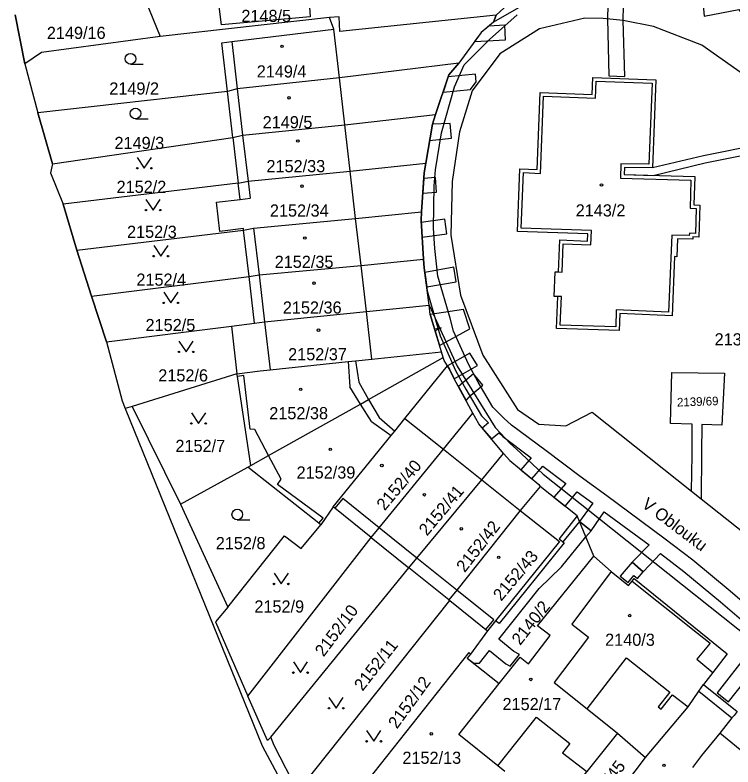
# Model space of a CAD drawing. Extents: x -756746 to -753363, y -1166406 to -1161727.
# Drawn here: x -756587.2 to -756486.9, y -1164211.6 to -1164106.4 of the extents above; entities that cross this region are included whole.
import ezdxf

# ---------------------------------------------------------------- set-up
doc = ezdxf.new("R2010")
doc.units = 0
for name, color, linetype in [('Hranice kat_území', 7, 'Continuous'), ('Hranice parcel', 7, 'Continuous'), ('Parcelní čísla', 7, 'Continuous'), ('Pop  PČ popisy', 7, 'Continuous'), ('Vnitřní kresba', 7, 'Continuous'), ('Věcná břemena k části', 7, 'Continuous'), ('Značky budov', 7, 'Continuous'), ('Značky kultur', 7, 'Continuous')]:
    doc.layers.add(name, color=color, linetype=linetype)

msp = doc.modelspace()

# ---------------------------------------------------------------- linework, layer by layer
at = {"layer": 'Hranice kat_území'}
msp.add_lwpolyline([(-756587.25, -1164106.38), (-756585.88, -1164113.23), (-756584.07, -1164120.1), (-756582.03, -1164127.21), (-756582.3, -1164128.49), (-756580.52, -1164132.87), (-756578.6, -1164139.3), (-756576.54, -1164145.72), (-756574.46, -1164152.11), (-756572.29, -1164160.35), (-756571.83, -1164161.43), (-756552.71, -1164208.58), (-756540.78, -1164230.9), (-756529.26, -1164252.52), (-756516.47, -1164274.7)], dxfattribs=at)
at = {"layer": 'Hranice parcel'}
for p, q in [((-756569.02, -1164104.38), (-756566.94, -1164109.43)), ((-756585.88, -1164113.23), (-756587.25, -1164106.38)), ((-756543.28, -1164106.79), (-756566.94, -1164109.43)), ((-756585.88, -1164113.23), (-756584.07, -1164120.1)), ((-756557.55, -1164117.13), (-756584.07, -1164120.1)), ((-756556.79, -1164123.56), (-756557.55, -1164117.13)), ((-756582.03, -1164127.21), (-756584.07, -1164120.1)), ((-756582.03, -1164127.21), (-756556.79, -1164123.56)), ((-756556.79, -1164123.56), (-756556.04, -1164129.95)), ((-756556.04, -1164129.95), (-756580.52, -1164132.87)), ((-756555.78, -1164132.2), (-756556.04, -1164129.95)), ((-756578.6, -1164139.3), (-756580.52, -1164132.87)), ((-756578.6, -1164139.3), (-756555.28, -1164136.49)), ((-756555.28, -1164136.49), (-756555.3, -1164136.29)), ((-756554.52, -1164142.98), (-756555.28, -1164136.49)), ((-756576.54, -1164145.72), (-756578.6, -1164139.3)), ((-756576.54, -1164145.72), (-756554.52, -1164142.98)), ((-756553.76, -1164149.51), (-756554.52, -1164142.98)), ((-756574.46, -1164152.11), (-756576.54, -1164145.72)), ((-756556.99, -1164149.92), (-756553.76, -1164149.51)), ((-756574.46, -1164152.11), (-756556.99, -1164149.92)), ((-756556.99, -1164149.92), (-756556.22, -1164156.59)), ((-756527.37, -1164154.3), (-756527.61, -1164153.52)), ((-756556.22, -1164156.59), (-756570.85, -1164161.15)), ((-756570.85, -1164161.15), (-756571.83, -1164161.43)), ((-756570.85, -1164161.15), (-756564.09, -1164174.81)), ((-756564.09, -1164174.81), (-756554.69, -1164169.64)), ((-756554.69, -1164169.64), (-756554.27, -1164169.41)), ((-756508.62, -1164176.44), (-756513.8, -1164172.34)), ((-756492.64, -1164172.98), (-756491.3, -1164174.05)), ((-756564.09, -1164174.81), (-756557.5, -1164189.2)), ((-756542.76, -1164175.19), (-756544.49, -1164177.7)), ((-756508.62, -1164176.44), (-756511.18, -1164179.66)), ((-756506.31, -1164182.09), (-756508.62, -1164176.44)), ((-756554.69, -1164201.66), (-756537.44, -1164179.47)), ((-756537.44, -1164179.47), (-756532.16, -1164183.7)), ((-756511.18, -1164179.66), (-756510.48, -1164180.22)), ((-756506.31, -1164182.09), (-756503.9, -1164184.22)), ((-756551.5, -1164207.41), (-756532.16, -1164183.7)), ((-756526.57, -1164188.19), (-756532.16, -1164183.7)), ((-756547.71, -1164215), (-756526.47, -1164188.27)), ((-756526.57, -1164188.19), (-756526.47, -1164188.27)), ((-756521.16, -1164192.53), (-756523.56, -1164195.77)), ((-756490.98, -1164200.05), (-756486.29, -1164203.78)), ((-756503.02, -1164206.81), (-756499.07, -1164210.22)), ((-756506, -1164219.35), (-756499.07, -1164210.22))]:
    msp.add_line(p, q, dxfattribs=at)
for points in [[(-756546.2, -1164103.15), (-756546, -1164106.7), (-756558.4, -1164107.8), (-756558.8, -1164104.5)], [(-756502.68, -1164102.74), (-756507.83, -1164102.92), (-756515.54, -1164104.69), (-756520.36, -1164107.44)], [(-756520.36, -1164107.44), (-756519.97, -1164106.45), (-756541.83, -1164108.71), (-756541.93, -1164106.7), (-756543.28, -1164106.79)], [(-756557.55, -1164117.13), (-756558.34, -1164110.29), (-756556.95, -1164110.12), (-756542.69, -1164108.4), (-756543.28, -1164106.79)], [(-756485.53, -1164114.63), (-756491.19, -1164110.65), (-756497.99, -1164108.03), (-756502.21, -1164107.2), (-756505.02, -1164106.91), (-756507.58, -1164106.88), (-756513.9, -1164108.37), (-756519.46, -1164111.84), (-756523.33, -1164117.03), (-756525.08, -1164122.74), (-756526.11, -1164129.69), (-756526.29, -1164137.19), (-756524.96, -1164145.59), (-756521.81, -1164153.99), (-756516.97, -1164161.57), (-756513.99, -1164163.61), (-756510.23, -1164163.85), (-756506.55, -1164161.93), (-756492.64, -1164172.98)], [(-756520.36, -1164107.44), (-756522.08, -1164108.88), (-756525.19, -1164113.16)], [(-756566.94, -1164109.43), (-756583.57, -1164111.66), (-756585.88, -1164113.23)], [(-756525.19, -1164113.16), (-756541.9, -1164115.21), (-756556.17, -1164116.76), (-756557.55, -1164117.13)], [(-756528.43, -1164120.33), (-756526.57, -1164114.79), (-756525.19, -1164113.16)], [(-756511.73, -1164142.33), (-756511.23, -1164142.35), (-756511.06, -1164137.88), (-756507.21, -1164138.02), (-756507.17, -1164137.03), (-756516.99, -1164136.71), (-756516.64, -1164127.94), (-756514.23, -1164128.04), (-756513.81, -1164117.27), (-756506.56, -1164117.55), (-756506.46, -1164115.16), (-756497.62, -1164115.48), (-756498.13, -1164127.81), (-756502.04, -1164127.73), (-756502.08, -1164128.74), (-756492.21, -1164129.02), (-756492.33, -1164132.97), (-756491.47, -1164132.99), (-756491.62, -1164137.47), (-756492.46, -1164137.44), (-756492.47, -1164137.77), (-756494.61, -1164137.72), (-756494.72, -1164140.22), (-756495.03, -1164140.21), (-756495.37, -1164148.47), (-756502.69, -1164148.17), (-756502.77, -1164150.55), (-756511.52, -1164150.27), (-756511.35, -1164145.77), (-756511.85, -1164145.76), (-756511.73, -1164142.33)], [(-756556.79, -1164123.56), (-756555.42, -1164123.23), (-756541.15, -1164121.78), (-756528.43, -1164120.33)], [(-756529.81, -1164127.14), (-756528.89, -1164121.7), (-756528.43, -1164120.33)], [(-756582.03, -1164127.21), (-756582.3, -1164128.49), (-756580.52, -1164132.87)], [(-756556.04, -1164129.95), (-756554.67, -1164129.65), (-756540.39, -1164128.27), (-756529.81, -1164127.14)], [(-756530.4, -1164133.92), (-756530.04, -1164128.47), (-756529.81, -1164127.14)], [(-756555.3, -1164136.29), (-756558.6, -1164136.68), (-756559.08, -1164132.58), (-756555.78, -1164132.2)], [(-756555.28, -1164136.49), (-756553.9, -1164136.23), (-756539.62, -1164134.87), (-756530.4, -1164133.92)], [(-756530.11, -1164140.56), (-756530.48, -1164135.17), (-756530.4, -1164133.92)], [(-756554.52, -1164142.98), (-756553.13, -1164142.75), (-756538.86, -1164141.43), (-756530.11, -1164140.56)], [(-756529.35, -1164146.97), (-756530.03, -1164141.76), (-756530.11, -1164140.56)], [(-756553.76, -1164149.51), (-756552.36, -1164149.33), (-756538.11, -1164147.88), (-756529.35, -1164146.97)], [(-756527.61, -1164153.52), (-756529.18, -1164148.3), (-756529.35, -1164146.97)], [(-756574.46, -1164152.11), (-756572.29, -1164160.35), (-756571.83, -1164161.43)], [(-756556.22, -1164156.59), (-756552.97, -1164156.18), (-756551.58, -1164156.03), (-756540.65, -1164154.89), (-756539.62, -1164154.78), (-756537.35, -1164154.54), (-756527.61, -1164153.52)], [(-756554.27, -1164169.41), (-756551.79, -1164168.02), (-756538.96, -1164160.81), (-756537.8, -1164160.16), (-756527.37, -1164154.3)], [(-756526.78, -1164155.47), (-756527.24, -1164154.73), (-756527.37, -1164154.3)], [(-756542.76, -1164175.19), (-756534.65, -1164165.21), (-756534.14, -1164164.59), (-756532.75, -1164162.84), (-756526.78, -1164155.47)], [(-756523.22, -1164162.08), (-756525.83, -1164157.27), (-756526.48, -1164155.96), (-756526.78, -1164155.47)], [(-756554.27, -1164169.41), (-756556.16, -1164156.98), (-756556.22, -1164156.59)], [(-756492.64, -1164172.98), (-756492.58, -1164167.96), (-756492.54, -1164163.65), (-756495.59, -1164163.55), (-756495.41, -1164156.42), (-756488.03, -1164156.52), (-756488.39, -1164163.78), (-756491.21, -1164163.69), (-756491.24, -1164167.66), (-756491.3, -1164174.05)], [(-756571.83, -1164161.43), (-756552.71, -1164208.58), (-756540.78, -1164230.9)], [(-756537.44, -1164179.47), (-756536.33, -1164178.11), (-756527.35, -1164167.13), (-756523.22, -1164162.08)], [(-756518.93, -1164167.72), (-756522.41, -1164163.57), (-756523.22, -1164162.08)], [(-756532.16, -1164183.7), (-756531.04, -1164182.35), (-756521.98, -1164171.41), (-756518.93, -1164167.72)], [(-756518.93, -1164167.72), (-756518.08, -1164168.73), (-756513.98, -1164172.06), (-756513.8, -1164172.34)], [(-756544.49, -1164177.7), (-756544.75, -1164177.48), (-756554.69, -1164169.64)], [(-756513.8, -1164172.34), (-756516.59, -1164175.69), (-756525.48, -1164186.82), (-756526.57, -1164188.19)], [(-756491.3, -1164174.05), (-756479.16, -1164183.69)], [(-756537.44, -1164179.47), (-756542.52, -1164175.38), (-756542.76, -1164175.19)], [(-756557.5, -1164189.2), (-756549.55, -1164179.25), (-756547.25, -1164181), (-756544.49, -1164177.7)], [(-756510.48, -1164180.22), (-756519.57, -1164191.5), (-756520.04, -1164191.13), (-756521.16, -1164192.53)], [(-756519.54, -1164199.89), (-756516.61, -1164196.21), (-756515.47, -1164197.12), (-756512.43, -1164193.2), (-756514.17, -1164191.81), (-756506.31, -1164182.09)], [(-756503.9, -1164184.22), (-756509.4, -1164191.59), (-756507.08, -1164193.43), (-756511.87, -1164199.73), (-756507.25, -1164203.43), (-756503.02, -1164206.81)], [(-756503.9, -1164184.22), (-756501.45, -1164186.2), (-756500.97, -1164185.59), (-756500.68, -1164185.23), (-756487.66, -1164195.74), (-756489.67, -1164198.36), (-756490.98, -1164200.05)], [(-756526.47, -1164188.27), (-756521.4, -1164192.34), (-756521.16, -1164192.53)], [(-756557.5, -1164189.2), (-756559.21, -1164191.28), (-756554.69, -1164201.66)], [(-756523.56, -1164195.77), (-756523.79, -1164195.57), (-756538.83, -1164214.56), (-756538.59, -1164214.75), (-756540.67, -1164216.76)], [(-756523.56, -1164195.77), (-756524.01, -1164196.35), (-756519.54, -1164199.89)], [(-756518.78, -1164212.17), (-756519.74, -1164211.41), (-756525.19, -1164207.03), (-756519.54, -1164199.89)], [(-756499.07, -1164210.22), (-756493.13, -1164203.17), (-756491.62, -1164200.97), (-756490.98, -1164200.05)], [(-756551.5, -1164207.41), (-756551.95, -1164207.88), (-756554.69, -1164201.66)], [(-756486.29, -1164203.78), (-756486.71, -1164204.36), (-756487, -1164204.71), (-756488.7, -1164206.81), (-756491.25, -1164209.95), (-756492.51, -1164211.61)], [(-756547.71, -1164215), (-756551.01, -1164208.54), (-756551.5, -1164207.41)], [(-756503.02, -1164206.81), (-756507.31, -1164212.17), (-756510.48, -1164215.84)]]:
    msp.add_lwpolyline(points, dxfattribs=at)
at = {"layer": 'Vnitřní kresba'}
for p, q in [((-756541.9, -1164115.21), (-756542.69, -1164108.4)), ((-756556.95, -1164110.12), (-756556.17, -1164116.76)), ((-756541.15, -1164121.78), (-756541.9, -1164115.21)), ((-756506.08, -1164118.07), (-756505.98, -1164115.68)), ((-756505.98, -1164115.68), (-756498.14, -1164115.96)), ((-756498.14, -1164115.96), (-756498.61, -1164127.29)), ((-756556.17, -1164116.76), (-756555.42, -1164123.23)), ((-756513.75, -1164128.56), (-756513.33, -1164117.79)), ((-756513.33, -1164117.79), (-756506.08, -1164118.07)), ((-756540.39, -1164128.27), (-756541.15, -1164121.78)), ((-756555.42, -1164123.23), (-756554.67, -1164129.65)), ((-756502.53, -1164127.22), (-756502.59, -1164129.22)), ((-756498.61, -1164127.29), (-756502.53, -1164127.22)), ((-756539.62, -1164134.87), (-756540.39, -1164128.27)), ((-756516.47, -1164136.23), (-756516.16, -1164128.46)), ((-756516.16, -1164128.46), (-756513.75, -1164128.56)), ((-756554.67, -1164129.65), (-756554.39, -1164132.04)), ((-756502.59, -1164129.22), (-756492.73, -1164129.51)), ((-756492.73, -1164129.51), (-756492.85, -1164133.45)), ((-756555.78, -1164132.2), (-756554.39, -1164132.04)), ((-756492.85, -1164133.45), (-756491.99, -1164133.47)), ((-756491.99, -1164133.47), (-756492.1, -1164136.95)), ((-756538.86, -1164141.43), (-756539.62, -1164134.87)), ((-756553.9, -1164136.23), (-756553.13, -1164142.75)), ((-756506.65, -1164136.55), (-756516.47, -1164136.23)), ((-756506.73, -1164138.54), (-756506.65, -1164136.55)), ((-756495.4, -1164137.19), (-756495.85, -1164147.95)), ((-756492.96, -1164137.26), (-756495.4, -1164137.19)), ((-756492.95, -1164136.92), (-756492.96, -1164137.26)), ((-756492.1, -1164136.95), (-756492.95, -1164136.92)), ((-756510.73, -1164142.36), (-756510.58, -1164138.4)), ((-756510.58, -1164138.4), (-756506.73, -1164138.54)), ((-756538.11, -1164147.88), (-756538.86, -1164141.43)), ((-756511.23, -1164142.35), (-756510.73, -1164142.36)), ((-756553.13, -1164142.75), (-756552.36, -1164149.33)), ((-756510.85, -1164145.79), (-756511.35, -1164145.77)), ((-756511, -1164149.79), (-756510.85, -1164145.79)), ((-756529.35, -1164146.97), (-756525.43, -1164155.54)), ((-756503.17, -1164147.65), (-756503.25, -1164150.03)), ((-756495.85, -1164147.95), (-756503.17, -1164147.65)), ((-756537.35, -1164154.54), (-756538.11, -1164147.88)), ((-756552.36, -1164149.33), (-756551.58, -1164156.03)), ((-756503.25, -1164150.03), (-756511, -1164149.79)), ((-756540.65, -1164154.89), (-756540.45, -1164158.43)), ((-756539.62, -1164154.78), (-756539.17, -1164157.77)), ((-756525.43, -1164155.54), (-756520.12, -1164164.08)), ((-756555.26, -1164156.84), (-756556.16, -1164156.98)), ((-756554.37, -1164164.35), (-756555.26, -1164156.84)), ((-756539.17, -1164157.77), (-756537.8, -1164160.16)), ((-756538.96, -1164160.81), (-756540.45, -1164158.43)), ((-756537.8, -1164160.16), (-756536.34, -1164162.7)), ((-756537.41, -1164163.27), (-756538.96, -1164160.81)), ((-756537.41, -1164163.27), (-756534.65, -1164165.21)), ((-756536.34, -1164162.7), (-756534.14, -1164164.59)), ((-756532.75, -1164162.84), (-756527.35, -1164167.13)), ((-756553.74, -1164164.38), (-756554.37, -1164164.35)), ((-756551.79, -1164168.02), (-756553.74, -1164164.38)), ((-756520.12, -1164164.08), (-756517.95, -1164166.36)), ((-756517.95, -1164166.36), (-756517.17, -1164167.09)), ((-756527.35, -1164167.13), (-756521.98, -1164171.41)), ((-756517.17, -1164167.09), (-756513.4, -1164170.61)), ((-756550.02, -1164171.33), (-756551.79, -1164168.02)), ((-756513.4, -1164170.61), (-756505.51, -1164176.86)), ((-756550.57, -1164172.08), (-756550.02, -1164171.33)), ((-756521.98, -1164171.41), (-756516.59, -1164175.69)), ((-756544.17, -1164176.78), (-756550.57, -1164172.08)), ((-756541.42, -1164174.02), (-756542.52, -1164175.38)), ((-756536.33, -1164178.11), (-756541.42, -1164174.02)), ((-756516.59, -1164175.69), (-756511.12, -1164180.03)), ((-756544.75, -1164177.48), (-756544.17, -1164176.78)), ((-756505.51, -1164176.86), (-756480.68, -1164196.61)), ((-756531.04, -1164182.35), (-756536.33, -1164178.11)), ((-756511.12, -1164180.03), (-756520.04, -1164191.13)), ((-756525.48, -1164186.82), (-756531.04, -1164182.35)), ((-756500.97, -1164185.59), (-756497.49, -1164188.34)), ((-756520.31, -1164190.97), (-756525.48, -1164186.82)), ((-756521.4, -1164192.34), (-756520.31, -1164190.97)), ((-756507.25, -1164203.43), (-756501.73, -1164196.32)), ((-756501.73, -1164196.32), (-756495.69, -1164201.12)), ((-756491.89, -1164196.5), (-756489.67, -1164198.36)), ((-756495.69, -1164201.12), (-756497.31, -1164203.16)), ((-756491.62, -1164200.97), (-756487, -1164204.71)), ((-756496.91, -1164203.49), (-756495.29, -1164201.45)), ((-756495.29, -1164201.45), (-756493.13, -1164203.17)), ((-756497.31, -1164203.16), (-756496.91, -1164203.49)), ((-756519.74, -1164211.41), (-756514.32, -1164204.58)), ((-756514.32, -1164204.58), (-756509.68, -1164208.27)), ((-756484.83, -1164210), (-756488.7, -1164206.81)), ((-756509.68, -1164208.27), (-756510.68, -1164209.59)), ((-756510.68, -1164209.59), (-756507.31, -1164212.17))]:
    msp.add_line(p, q, dxfattribs=at)
msp.add_lwpolyline([(-756497.49, -1164188.34), (-756494.36, -1164190.82), (-756492.7, -1164192.16), (-756490.05, -1164194.24), (-756491.89, -1164196.5)], dxfattribs=at)
at = {"layer": 'Věcná břemena k části'}
for points in [[(-756491.4, -1164100.93), (-756490.87, -1164106.59), (-756486.02, -1164105.67), (-756477.9, -1164117.34), (-756475.36, -1164120.56), (-756469.46, -1164126.99), (-756463.69, -1164133.49), (-756459.66, -1164137.64), (-756455.86, -1164139.83), (-756446.41, -1164144.75), (-756433.1, -1164151.85), (-756428.24, -1164154.23), (-756426.27, -1164154.98), (-756423.2, -1164155.8), (-756393.17, -1164161.79), (-756391.31, -1164169.08), (-756388.44, -1164179.16), (-756378.84, -1164208.04)], [(-756518.31, -1164104.89), (-756519.97, -1164106.45), (-756520.36, -1164107.44), (-756522.08, -1164108.88), (-756525.19, -1164113.16), (-756526.57, -1164114.79), (-756528.43, -1164120.33), (-756528.89, -1164121.7), (-756529.81, -1164127.14), (-756530.04, -1164128.47), (-756530.4, -1164133.92), (-756530.48, -1164135.17), (-756530.11, -1164140.56), (-756530.03, -1164141.76), (-756529.61, -1164144.99), (-756528.34, -1164149.38), (-756527.81, -1164151.29), (-756525.65, -1164156.12), (-756524.21, -1164158.75), (-756522.04, -1164162.45), (-756521.06, -1164163.45), (-756521.91, -1164164.17), (-756520.62, -1164165.7), (-756519.61, -1164164.84), (-756519.05, -1164165.34), (-756515.06, -1164168.32), (-756516.52, -1164170), (-756514.97, -1164171.26), (-756513.45, -1164169.52), (-756510.24, -1164171.91), (-756511.89, -1164173.85), (-756510.3, -1164175.11), (-756508.64, -1164173.09), (-756506.47, -1164174.68), (-756508.3, -1164177.22), (-756506.7, -1164178.52), (-756504.87, -1164175.87), (-756498.59, -1164180.52), (-756500.96, -1164182.92), (-756499.4, -1164184.26), (-756496.99, -1164181.72), (-756493.72, -1164184.23), (-756488.58, -1164188.49), (-756482.39, -1164193.77)], [(-756480.29, -1164192.93), (-756487.26, -1164186.99), (-756492.48, -1164182.65), (-756496.53, -1164179.55), (-756504.48, -1164173.66), (-756508.2, -1164170.94), (-756513, -1164167.36), (-756517.81, -1164163.78), (-756518.9, -1164162.81), (-756520.44, -1164161.23), (-756522.49, -1164157.75), (-756523.85, -1164155.24), (-756525.93, -1164150.61), (-756526.42, -1164148.8), (-756528.13, -1164142.94), (-756528.55, -1164139.08), (-756528.72, -1164136.23), (-756528.64, -1164130.3), (-756528.47, -1164128.08), (-756527.6, -1164122.91), (-756525.78, -1164116.48), (-756524.44, -1164113.4), (-756520.91, -1164109.84), (-756517.01, -1164106.41)], [(-756483.1, -1164124.53), (-756490.96, -1164126.09), (-756498.13, -1164127.81), (-756502.04, -1164127.73), (-756502.08, -1164128.74), (-756498.02, -1164128.86), (-756490.74, -1164127.07), (-756483.04, -1164125.53)]]:
    msp.add_lwpolyline(points, dxfattribs=at)
for points in [[(-756501.99, -1164115.02), (-756502.21, -1164107.2), (-756502.1, -1164103.02), (-756504.3, -1164103.1), (-756504.38, -1164106.98), (-756504.2, -1164114.94)], [(-756518.66, -1164109.91), (-756518.76, -1164107.85), (-756520.98, -1164107.96), (-756522.08, -1164108.88), (-756522.99, -1164110.13)], [(-756522.77, -1164115.78), (-756522.88, -1164114.7), (-756526.67, -1164115.08), (-756527.38, -1164117.22), (-756523.55, -1164116.83)], [(-756526.2, -1164123.64), (-756526.4, -1164121.6), (-756528.89, -1164121.7), (-756529.27, -1164123.95)], [(-756530.23, -1164131.35), (-756528.29, -1164131.21), (-756528.43, -1164129.15), (-756530.09, -1164129.27)], [(-756526.89, -1164137.03), (-756527.15, -1164134.99), (-756530.46, -1164135.42), (-756530.32, -1164137.48)], [(-756525.56, -1164143.74), (-756525.88, -1164141.7), (-756529.95, -1164142.41), (-756529.68, -1164144.45)], [(-756523.66, -1164150.32), (-756524.53, -1164147.59), (-756529.18, -1164148.3), (-756528.58, -1164150.29), (-756527.68, -1164150.15), (-756528.49, -1164150.59), (-756527.88, -1164152.61)], [(-756522.56, -1164155.42), (-756523.66, -1164153.68), (-756526.78, -1164155.47), (-756526.48, -1164155.96), (-756525.83, -1164157.27)], [(-756521.81, -1164158.16), (-756523.13, -1164156.58), (-756525.25, -1164158.34), (-756524.18, -1164160.32), (-756523.51, -1164159.57)], [(-756507.41, -1164179.39), (-756506.7, -1164178.52), (-756508.3, -1164177.22), (-756510.64, -1164180.09), (-756510.48, -1164180.22), (-756519.57, -1164191.5), (-756520.04, -1164191.13), (-756521.16, -1164192.53), (-756523.56, -1164195.77), (-756524.01, -1164196.35), (-756523.11, -1164197.06), (-756522.32, -1164197.03), (-756520.9, -1164195.29), (-756518.64, -1164197.12), (-756518, -1164197.47), (-756516.7, -1164195.84), (-756517.48, -1164195.4), (-756519.61, -1164193.68), (-756513.94, -1164186.61), (-756510.83, -1164183.58)], [(-756500.21, -1164185.22), (-756499.4, -1164184.26), (-756500.96, -1164182.92), (-756502.62, -1164184.87), (-756501.5, -1164185.78), (-756500.73, -1164184.81)], [(-756483, -1164196.79), (-756484.62, -1164195.51), (-756489.07, -1164201.18), (-756487.46, -1164202.47)]]:
    msp.add_lwpolyline(points, close=True, dxfattribs=at)
at = {"layer": 'Značky budov'}
for centre in [(-756549.91, -1164110.81), (-756548.93, -1164118), (-756547.71, -1164124.04), (-756547.12, -1164130.35), (-756505.24, -1164130.19), (-756546.72, -1164137.61), (-756545.44, -1164143.91), (-756544.82, -1164150.48), (-756547.3, -1164158.75), (-756543.16, -1164167.15), (-756535.95, -1164169.41), (-756530.01, -1164173.5), (-756524.84, -1164178.27), (-756519.61, -1164182.24), (-756501.3, -1164190.39), (-756515.13, -1164199.32), (-756529.04, -1164206.92), (-756496.51, -1164211.33)]:
    msp.add_circle(centre, 0.175, dxfattribs=at)
at = {"layer": 'Značky kultur'}
for p, q in [((-756571.1, -1164113.29), (-756569.35, -1164113.29)), ((-756570.4, -1164120.94), (-756568.65, -1164120.94)), ((-756556.17, -1164177.01), (-756554.42, -1164177.01))]:
    msp.add_line(p, q, dxfattribs=at)
for points in [[(-756570.17, -1164126.34), (-756569.17, -1164127.84), (-756568.17, -1164126.34)], [(-756568.95, -1164132.2), (-756567.95, -1164133.7), (-756566.95, -1164132.2)], [(-756567.85, -1164138.64), (-756566.85, -1164140.14), (-756565.85, -1164138.64)], [(-756566.45, -1164145.17), (-756565.45, -1164146.67), (-756564.45, -1164145.17)], [(-756564.33, -1164152.03), (-756563.33, -1164153.53), (-756562.33, -1164152.03)], [(-756562.59, -1164162.03), (-756561.59, -1164163.53), (-756560.59, -1164162.03)], [(-756551.03, -1164184.47), (-756550.03, -1164185.97), (-756549.03, -1164184.47)], [(-756548.33, -1164196.87), (-756547.33, -1164198.37), (-756546.33, -1164196.87)], [(-756543.35, -1164201.85), (-756542.35, -1164203.35), (-756541.35, -1164201.85)], [(-756538.08, -1164206.47), (-756537.08, -1164207.97), (-756536.08, -1164206.47)]]:
    msp.add_lwpolyline(points, dxfattribs=at)
for centre, radius in [((-756571.1, -1164112.54), 0.75), ((-756570.4, -1164120.19), 0.75), ((-756570.17, -1164127.84), 0.1), ((-756568.17, -1164127.84), 0.1), ((-756568.95, -1164133.7), 0.1), ((-756566.95, -1164133.7), 0.1), ((-756567.85, -1164140.14), 0.1), ((-756565.85, -1164140.14), 0.1), ((-756566.45, -1164146.67), 0.1), ((-756564.45, -1164146.67), 0.1), ((-756564.33, -1164153.53), 0.1), ((-756562.33, -1164153.53), 0.1), ((-756562.59, -1164163.53), 0.1), ((-756560.59, -1164163.53), 0.1), ((-756556.17, -1164176.26), 0.75), ((-756551.03, -1164185.97), 0.1), ((-756549.03, -1164185.97), 0.1), ((-756548.33, -1164198.37), 0.1), ((-756546.33, -1164198.37), 0.1), ((-756543.35, -1164203.35), 0.1), ((-756541.35, -1164203.35), 0.1), ((-756538.08, -1164207.97), 0.1), ((-756536.08, -1164207.97), 0.1)]:
    msp.add_circle(centre, radius, dxfattribs=at)

# ---------------------------------------------------------------- texts
at = {"layer": 'Parcelní čísla'}
for s, p in [('2148/5', (-756555.6, -1164107.4)), ('2149/16', (-756582.8, -1164109.77)), ('2149/4', (-756553.45, -1164115.16)), ('2149/2', (-756574.07, -1164117.54)), ('2149/5', (-756552.62, -1164122.26)), ('2149/3', (-756573.34, -1164125.16)), ('2152/33', (-756552.09, -1164128.4)), ('2152/2', (-756573.05, -1164131.29)), ('2152/34', (-756551.61, -1164134.61)), ('2143/2', (-756508.85, -1164134.59)), ('2152/3', (-756571.59, -1164137.58)), ('2152/35', (-756550.94, -1164141.78)), ('2152/4', (-756570.28, -1164144.27)), ('2152/36', (-756549.8, -1164148.17)), ('2152/5', (-756569, -1164150.62)), ('2139/22', (-756489.42, -1164152.62)), ('2152/37', (-756549.06, -1164154.7)), ('2152/6', (-756567.22, -1164157.66)), ('2152/38', (-756551.7, -1164162.94)), ('2152/7', (-756564.82, -1164167.52)), ('2152/39', (-756547.88, -1164171.23)), ('2152/8', (-756559.18, -1164181.11)), ('2152/9', (-756553.78, -1164189.97)), ('2140/3', (-756504.73, -1164194.62)), ('2152/17', (-756519.08, -1164203.61)), ('2152/13', (-756533.08, -1164211.12))]:
    msp.add_text(s, height=1.7, dxfattribs=at).set_placement(p)
for s, height, rotation, p in [('2139/69', 1.2, 2, (-756494.66, -1164161.17)), ('2152/40', 1.7, 50, (-756535.56, -1164175.82)), ('2152/41', 1.7, 50, (-756529.64, -1164179.35)), ('2152/42', 1.7, 52, (-756524.36, -1164184.46)), ('2152/43', 1.7, 50, (-756519.26, -1164188.46)), ('2140/2', 1.7, 52, (-756516.61, -1164194.65)), ('2152/10', 1.7, 53, (-756544.1, -1164196.26)), ('2152/11', 1.7, 52, (-756538.65, -1164201.05)), ('2152/12', 1.7, 54, (-756533.84, -1164206.33)), ('2152/45', 1.7, 52, (-756506.84, -1164217.97))]:
    msp.add_text(s, height=height, rotation=rotation, dxfattribs=at).set_placement(p)
at = {"layer": 'Pop  PČ popisy'}
msp.add_text('V Oblouku', height=1.7, rotation=323, dxfattribs=at).set_placement((-756499.73, -1164175.12))

doc.saveas('drawing.dxf')
